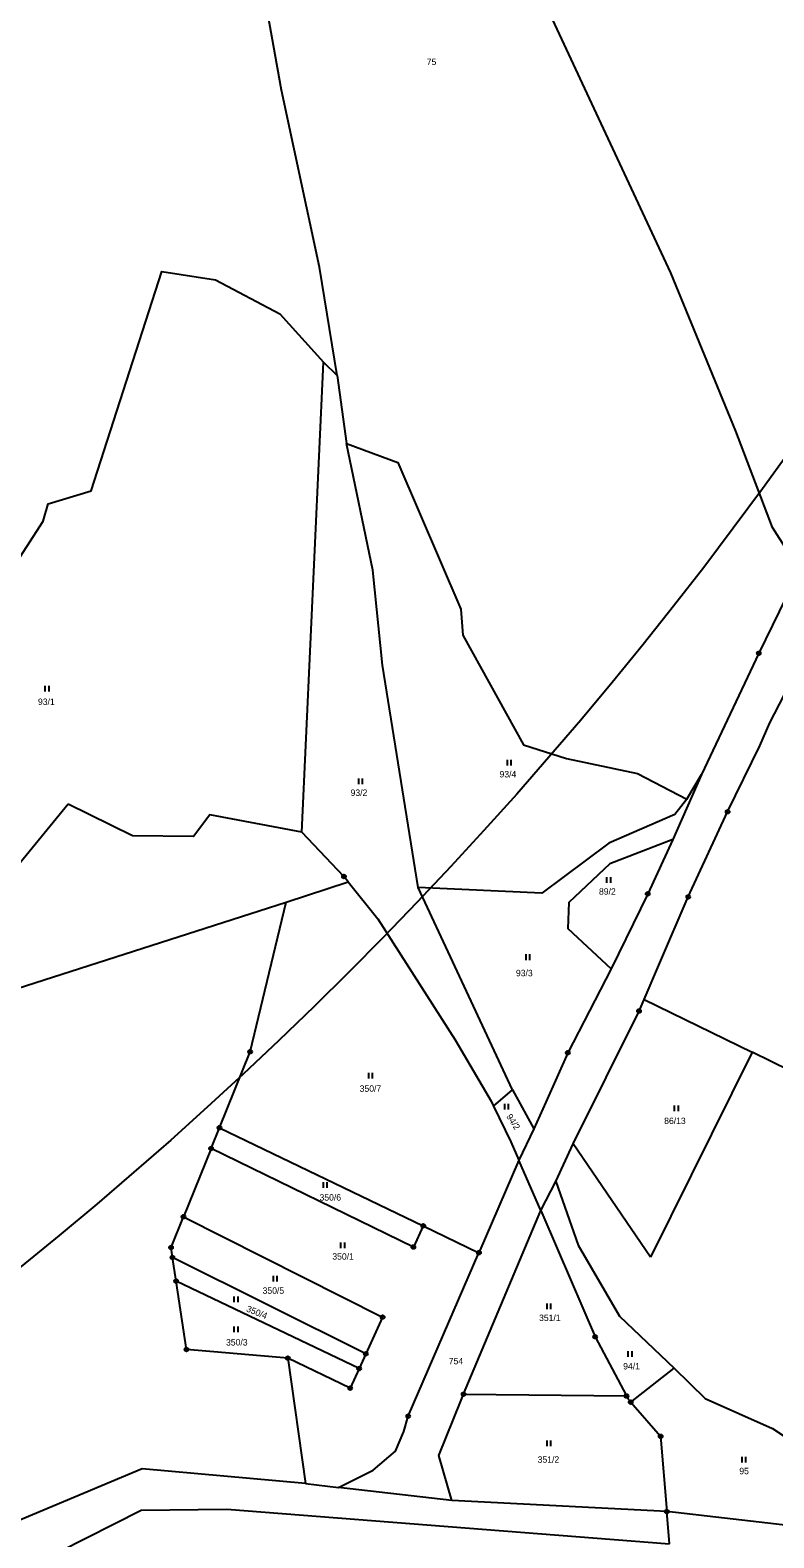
# Model space of a CAD drawing. Extents: x -680203 to -673936, y -1102717 to -1093650.
# Drawn here: x -676644.4 to -676448.2, y -1097561.8 to -1097163.9 of the extents above; entities that cross this region are included whole.
import ezdxf

# ---------------------------------------------------------------- set-up
doc = ezdxf.new("R2010")
doc.units = 0
for name, color, linetype in [('_Ideová část', 7, 'Continuous'), ('SOxx02xx_Koleje_param další_Popis10', 7, 'Continuous'), ('SOxxxxxx_Koleje_hlavní_body_Popis10', 7, 'Continuous'), ('SOxxxxxx_Osa_bod_P', 7, 'Continuous'), ('x_prac', 7, 'Continuous')]:
    doc.layers.add(name, color=color, linetype=linetype)

msp = doc.modelspace()

# ---------------------------------------------------------------- linework, layer by layer
at = {"layer": '_Ideová část'}
msp.add_circle((-677321.69, -1096651.16), 1076.75, dxfattribs=at)
at = {"layer": 'SOxx02xx_Koleje_param další_Popis10'}
for centre, radius in [((-676452.14, -1097328.37), 0.5), ((-676452.14, -1097328.37), 0.0303), ((-676460.35, -1097370.2), 0.5), ((-676460.35, -1097370.2), 0.0303), ((-676561.6, -1097387.29), 0.5), ((-676561.6, -1097387.29), 0.5), ((-676561.6, -1097387.29), 0.0303), ((-676561.6, -1097387.29), 0.0303), ((-676481.44, -1097391.87), 0.5), ((-676481.44, -1097391.87), 0.0303), ((-676470.75, -1097392.69), 0.5), ((-676470.75, -1097392.69), 0.0303), ((-676483.74, -1097422.79), 0.5), ((-676483.74, -1097422.79), 0.0303), ((-676586.35, -1097433.52), 0.5), ((-676586.35, -1097433.52), 0.0303), ((-676502.52, -1097433.79), 0.5), ((-676502.52, -1097433.79), 0.0303), ((-676594.46, -1097453.57), 0.5), ((-676594.46, -1097453.57), 0.0303), ((-676596.68, -1097459.05), 0.5), ((-676596.68, -1097459.05), 0.0303), ((-676603.97, -1097477.07), 0.5), ((-676603.97, -1097477.07), 0.0303), ((-676540.68, -1097479.48), 0.5), ((-676540.68, -1097479.48), 0.0303), ((-676607.25, -1097485.18), 0.5), ((-676607.25, -1097485.18), 0.0303), ((-676543.29, -1097485.07), 0.5), ((-676543.29, -1097485.07), 0.0303), ((-676525.98, -1097486.56), 0.5), ((-676525.98, -1097486.56), 0.0303), ((-676606.85, -1097487.81), 0.5), ((-676606.85, -1097487.81), 0.0303), ((-676605.91, -1097494.04), 0.5), ((-676605.91, -1097494.04), 0.0303), ((-676551.41, -1097503.56), 0.5), ((-676551.41, -1097503.56), 0.0303), ((-676495.31, -1097508.75), 0.5), ((-676495.31, -1097508.75), 0.5), ((-676495.31, -1097508.75), 0.0303), ((-676495.31, -1097508.75), 0.0303), ((-676603.18, -1097512.11), 0.5), ((-676603.18, -1097512.11), 0.0303), ((-676576.43, -1097514.39), 0.5), ((-676576.43, -1097514.39), 0.0303), ((-676555.82, -1097513.25), 0.5), ((-676555.82, -1097513.25), 0.0303), ((-676557.6, -1097517.16), 0.5), ((-676557.6, -1097517.16), 0.0303), ((-676559.95, -1097522.33), 0.5), ((-676559.95, -1097522.33), 0.0303), ((-676530.03, -1097523.92), 0.5), ((-676530.03, -1097523.92), 0.0303), ((-676487.05, -1097524.38), 0.5), ((-676487.05, -1097524.38), 0.0303), ((-676485.93, -1097526), 0.5), ((-676485.93, -1097526), 0.5), ((-676485.93, -1097526), 0.0303), ((-676485.93, -1097526), 0.0303), ((-676544.64, -1097529.7), 0.5), ((-676544.64, -1097529.7), 0.0303), ((-676478.03, -1097535.02), 0.5), ((-676478.03, -1097535.02), 0.5), ((-676478.03, -1097535.02), 0.0303), ((-676478.03, -1097535.02), 0.0303), ((-676476.4, -1097554.89), 0.5), ((-676476.4, -1097554.89), 0.5), ((-676476.4, -1097554.89), 0.0303), ((-676476.4, -1097554.89), 0.0303)]:
    msp.add_circle(centre, radius, dxfattribs=at)
at = {"layer": 'SOxxxxxx_Koleje_hlavní_body_Popis10'}
for p, q in [((-676640.42, -1097338.47), (-676640.42, -1097336.97)), ((-676639.42, -1097338.47), (-676639.42, -1097336.97)), ((-676518.46, -1097358.01), (-676518.46, -1097356.51)), ((-676517.46, -1097358.01), (-676517.46, -1097356.51)), ((-676557.71, -1097362.89), (-676557.71, -1097361.39)), ((-676556.71, -1097362.89), (-676556.71, -1097361.39)), ((-676492.2, -1097388.97), (-676492.2, -1097387.47)), ((-676491.2, -1097388.97), (-676491.2, -1097387.47)), ((-676513.56, -1097409.32), (-676513.56, -1097407.82)), ((-676512.56, -1097409.32), (-676512.56, -1097407.82)), ((-676555.05, -1097440.57), (-676555.05, -1097439.07)), ((-676554.05, -1097440.57), (-676554.05, -1097439.07)), ((-676519.14, -1097448.76), (-676519.14, -1097447.26)), ((-676518.14, -1097448.76), (-676518.14, -1097447.26)), ((-676474.35, -1097449.25), (-676474.35, -1097447.75)), ((-676473.35, -1097449.25), (-676473.35, -1097447.75)), ((-676567, -1097469.46), (-676567, -1097467.96)), ((-676566, -1097469.46), (-676566, -1097467.96)), ((-676562.42, -1097485.4), (-676562.42, -1097483.9)), ((-676561.42, -1097485.4), (-676561.42, -1097483.9)), ((-676580.23, -1097494.15), (-676580.23, -1097492.65)), ((-676579.23, -1097494.15), (-676579.23, -1097492.65)), ((-676590.56, -1097499.65), (-676590.56, -1097498.15)), ((-676589.56, -1097499.65), (-676589.56, -1097498.15)), ((-676508, -1097501.47), (-676508, -1097499.97)), ((-676507, -1097501.47), (-676507, -1097499.97)), ((-676590.56, -1097507.55), (-676590.56, -1097506.05)), ((-676589.56, -1097507.55), (-676589.56, -1097506.05)), ((-676486.58, -1097514.07), (-676486.58, -1097512.57)), ((-676485.58, -1097514.07), (-676485.58, -1097512.57)), ((-676508.02, -1097537.64), (-676508.02, -1097536.14)), ((-676507.02, -1097537.64), (-676507.02, -1097536.14)), ((-676456.52, -1097541.91), (-676456.52, -1097540.41)), ((-676455.52, -1097541.91), (-676455.52, -1097540.41))]:
    msp.add_line(p, q, dxfattribs=at)
at = {"layer": 'x_prac'}
for p, q in [((-676572.7, -1097375.54), (-676567.04, -1097251.57)), ((-676567.04, -1097251.57), (-676563.43, -1097255.08)), ((-676563.43, -1097255.08), (-676560.92, -1097273.05)), ((-676467.21, -1097360.33), (-676474.83, -1097377.52)), ((-676471.12, -1097366.88), (-676467.21, -1097360.33)), ((-676634.41, -1097368.19), (-676657.83, -1097396.83)), ((-676634.41, -1097368.19), (-676657.83, -1097396.83)), ((-676576.84, -1097394.02), (-676560.49, -1097388.67)), ((-676517.14, -1097443.61), (-676542.02, -1097390.2)), ((-676586.35, -1097433.52), (-676576.84, -1097394.02)), ((-676482.34, -1097419.74), (-676453.91, -1097433.63)), ((-676594.46, -1097453.57), (-676586.35, -1097433.52)), ((-676453.91, -1097433.63), (-676480.71, -1097487.72)), ((-676522.1, -1097447.93), (-676517.14, -1097443.61)), ((-676517.14, -1097443.61), (-676511.5, -1097453.89)), ((-676596.68, -1097459.05), (-676594.46, -1097453.57)), ((-676594.46, -1097453.57), (-676540.68, -1097479.48)), ((-676511.5, -1097453.89), (-676515.44, -1097462.18)), ((-676596.68, -1097459.05), (-676603.97, -1097477.07)), ((-676505.71, -1097467.79), (-676501.1, -1097457.85)), ((-676480.71, -1097487.72), (-676501.1, -1097457.85)), ((-676515.44, -1097462.18), (-676525.98, -1097486.56)), ((-676509.66, -1097475.47), (-676515.44, -1097462.18)), ((-676509.66, -1097475.47), (-676515.44, -1097462.18)), ((-676509.66, -1097475.47), (-676505.71, -1097467.79)), ((-676530.03, -1097523.92), (-676509.66, -1097475.47)), ((-676540.68, -1097479.48), (-676525.98, -1097486.56)), ((-676544.64, -1097529.7), (-676525.98, -1097486.56)), ((-676605.91, -1097494.04), (-676606.85, -1097487.81)), ((-676555.82, -1097513.25), (-676606.85, -1097487.81)), ((-676557.6, -1097517.16), (-676605.91, -1097494.04)), ((-676495.31, -1097508.75), (-676487.05, -1097524.38)), ((-676495.31, -1097508.75), (-676487.05, -1097524.38)), ((-676559.95, -1097522.33), (-676576.43, -1097514.39)), ((-676576.43, -1097514.39), (-676571.76, -1097547.47)), ((-676555.82, -1097513.25), (-676557.6, -1097517.16)), ((-676557.6, -1097517.16), (-676559.95, -1097522.33)), ((-676485.93, -1097526), (-676474.48, -1097517.01)), ((-676530.03, -1097523.92), (-676487.05, -1097524.38)), ((-676487.05, -1097524.38), (-676486.59, -1097525.25)), ((-676487.05, -1097524.38), (-676486.59, -1097525.25)), ((-676486.59, -1097525.25), (-676485.93, -1097526)), ((-676486.59, -1097525.25), (-676485.93, -1097526)), ((-676571.76, -1097547.47), (-676563.04, -1097548.53)), ((-676533.17, -1097551.98), (-676563.04, -1097548.53)), ((-676476.4, -1097554.89), (-676533.17, -1097551.98)), ((-676475.7, -1097563.39), (-676476.4, -1097554.89)), ((-676475.7, -1097563.39), (-676476.4, -1097554.89)), ((-676425.49, -1097560.74), (-676476.4, -1097554.89))]:
    msp.add_line(p, q, dxfattribs=at)
for points in [[(-676563.43, -1097255.08), (-676568.03, -1097226.47), (-676578.09, -1097179.81), (-676594.02, -1097090.72), (-676594.86, -1097078.8), (-676595.48, -1097029.49), (-676591.54, -1096987.59), (-676590.93, -1096986.52)], [(-676441.37, -1097306.39), (-676448.53, -1097295.18), (-676458.2, -1097269.72), (-676475.31, -1097227.96), (-676507.83, -1097158.37), (-676525.99, -1097111.37), (-676537.97, -1097067.19), (-676542.18, -1097042.98), (-676543.64, -1097035.64), (-676544.06, -1097024.37)], [(-676680.73, -1097304.12), (-676649.58, -1097306.85), (-676641.03, -1097293.52), (-676639.65, -1097288.94), (-676628.35, -1097285.49), (-676609.68, -1097227.59), (-676595.53, -1097229.8), (-676578.49, -1097238.77), (-676567.04, -1097251.57)], [(-676560.92, -1097273.05), (-676547.43, -1097278.05), (-676530.76, -1097316.75), (-676530.27, -1097323.61), (-676514.22, -1097352.53), (-676502.84, -1097356.18), (-676484.15, -1097360.06), (-676471.12, -1097366.88)], [(-676542.02, -1097390.2), (-676551.43, -1097331.48), (-676553.96, -1097306.4), (-676560.92, -1097273.05)], [(-676441.37, -1097306.39), (-676452.14, -1097328.37), (-676467.21, -1097360.33)], [(-676482.34, -1097419.74), (-676478.24, -1097410.04), (-676470.75, -1097392.69), (-676460.35, -1097370.2), (-676451.85, -1097352.8), (-676449.18, -1097346.75), (-676434.04, -1097317.52)], [(-676471.12, -1097366.88), (-676474.32, -1097370.96), (-676491.68, -1097378.51), (-676509.36, -1097391.66), (-676542.02, -1097390.2)], [(-676572.7, -1097375.54), (-676596.99, -1097371.05), (-676601.32, -1097376.77), (-676617.41, -1097376.53), (-676634.41, -1097368.19)], [(-676572.7, -1097375.54), (-676596.99, -1097371.05), (-676601.32, -1097376.77), (-676617.41, -1097376.53), (-676634.41, -1097368.19)], [(-676560.49, -1097388.67), (-676561.6, -1097387.29), (-676572.7, -1097375.54)], [(-676560.49, -1097388.67), (-676561.6, -1097387.29), (-676572.7, -1097375.54)], [(-676474.83, -1097377.52), (-676491.41, -1097383.9), (-676502.23, -1097394.17), (-676502.52, -1097401.03), (-676491.11, -1097411.65)], [(-676474.83, -1097377.52), (-676481.44, -1097391.87), (-676491.11, -1097411.65)], [(-676560.49, -1097388.67), (-676552.63, -1097398.49), (-676532.24, -1097430.39), (-676522.76, -1097446.57), (-676522.1, -1097447.93)], [(-676560.49, -1097388.67), (-676552.63, -1097398.49), (-676532.24, -1097430.39), (-676522.76, -1097446.57), (-676522.1, -1097447.93)], [(-676871.29, -1097588.44), (-676860.29, -1097576.31), (-676847.32, -1097571.92), (-676838.39, -1097547.51), (-676763.95, -1097541.16), (-676770.63, -1097527.02), (-676678.23, -1097495.58), (-676680.39, -1097485.06), (-676662.19, -1097421.38), (-676576.84, -1097394.02)], [(-676491.11, -1097411.65), (-676502.52, -1097433.79), (-676508.3, -1097446.8), (-676511.5, -1097453.89)], [(-676501.1, -1097457.85), (-676483.74, -1097422.79), (-676482.34, -1097419.74)], [(-676405.73, -1097443.3), (-676434.48, -1097443.15), (-676438.83, -1097441), (-676453.91, -1097433.63)], [(-676522.1, -1097447.93), (-676517.55, -1097457.33), (-676515.44, -1097462.18)], [(-676522.1, -1097447.93), (-676517.55, -1097457.33), (-676515.44, -1097462.18)], [(-676540.68, -1097479.48), (-676543.29, -1097485.07), (-676596.68, -1097459.05)], [(-676505.71, -1097467.79), (-676499.78, -1097484.55), (-676488.87, -1097503.28), (-676474.48, -1097517.01)], [(-676606.85, -1097487.81), (-676607.25, -1097485.18), (-676603.97, -1097477.07)], [(-676603.97, -1097477.07), (-676551.41, -1097503.56), (-676555.82, -1097513.25)], [(-676509.66, -1097475.47), (-676505.06, -1097486.05), (-676495.31, -1097508.75)], [(-676509.66, -1097475.47), (-676505.06, -1097486.05), (-676495.31, -1097508.75)], [(-676576.43, -1097514.39), (-676603.18, -1097512.11), (-676605.91, -1097494.04)], [(-676474.48, -1097517.01), (-676466.29, -1097525.08), (-676448.54, -1097532.97), (-676422.74, -1097550), (-676425.49, -1097560.74)], [(-676533.17, -1097551.98), (-676536.59, -1097540.08), (-676530.7, -1097525.51), (-676530.03, -1097523.92)], [(-676485.93, -1097526), (-676478.03, -1097535.02), (-676476.4, -1097554.89)], [(-676485.93, -1097526), (-676478.03, -1097535.02), (-676476.4, -1097554.89)], [(-676563.04, -1097548.53), (-676553.89, -1097543.94), (-676548.01, -1097538.9), (-676545.77, -1097533.79), (-676544.64, -1097529.7)], [(-676571.76, -1097547.47), (-676614.83, -1097543.58), (-676714.36, -1097585.32), (-676773.66, -1097602.92), (-676821.29, -1097620.72), (-676848.32, -1097630.82)], [(-676643.98, -1097569.11), (-676615.17, -1097554.55), (-676592.55, -1097554.21), (-676475.7, -1097563.39)]]:
    msp.add_lwpolyline(points, dxfattribs=at)

# ---------------------------------------------------------------- texts
at = {"layer": 'SOxxxxxx_Osa_bod_P'}
for s, p in [('75', (-676539.76, -1097173.14)), ('93/1', (-676642.36, -1097342.02)), ('93/4', (-676520.55, -1097361.14)), ('93/2', (-676559.86, -1097366.02)), ('89/2', (-676494.3, -1097392.09)), ('93/3', (-676516.22, -1097413.61)), ('350/7', (-676557.46, -1097444.11)), ('86/13', (-676477.1, -1097452.61)), ('350/6', (-676568.06, -1097472.82)), ('350/1', (-676564.68, -1097488.4)), ('350/5', (-676583.08, -1097497.41)), ('351/1', (-676510.12, -1097504.59)), ('350/3', (-676592.73, -1097511.06)), ('754', (-676533.95, -1097516.01)), ('94/1', (-676487.92, -1097517.38)), ('351/2', (-676510.49, -1097542)), ('95', (-676457.27, -1097545.03))]:
    msp.add_text(s, height=1.7, dxfattribs=at).set_placement(p)
for s, rotation, p in [('94/2', 303, (-676518.84, -1097450.63)), ('350/4', 338, (-676587.53, -1097502))]:
    msp.add_text(s, height=1.7, rotation=rotation, dxfattribs=at).set_placement(p)

doc.saveas('drawing.dxf')
